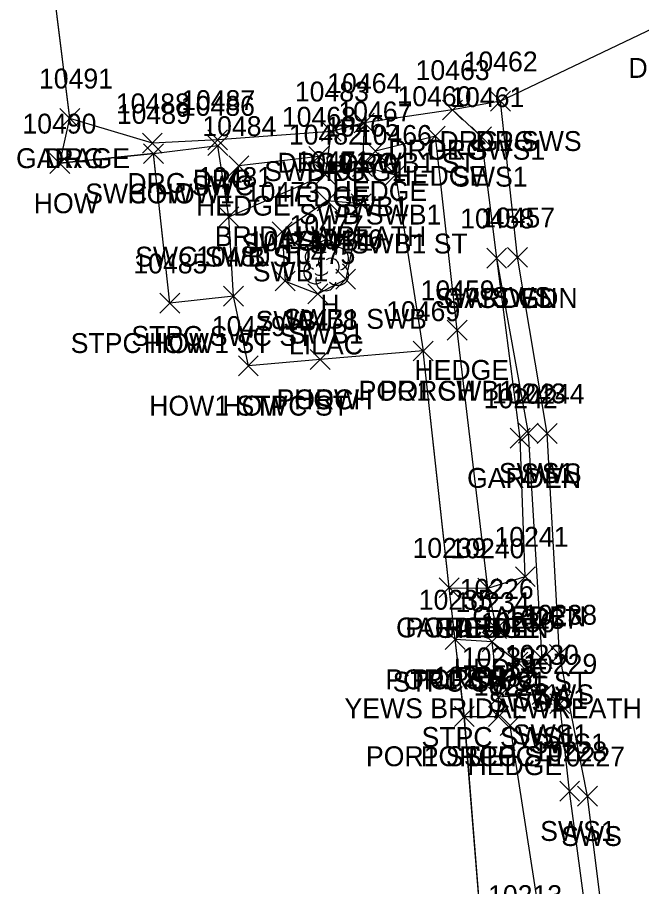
# Model space of a CAD drawing. Extents: x 1439173 to 1457902, y 641926 to 659889.
# Drawn here: x 1448008.9 to 1448071.6, y 647072 to 647159.4 of the extents above; entities that cross this region are included whole.
import ezdxf

# ---------------------------------------------------------------- set-up
doc = ezdxf.new("R2010")
doc.units = 0
for name, color, linetype in [('L_A', 7, 'Continuous'), ('L_C', 7, 'Continuous'), ('L_I', 7, 'Continuous'), ('L_TIC', 7, 'Continuous'), ('LAHR', 7, 'Continuous'), ('LAPB', 7, 'Continuous'), ('LBC', 7, 'Continuous'), ('LBF', 7, 'Continuous'), ('LSOGP', 7, 'Continuous'), ('LTD', 7, 'Continuous'), ('R_A', 7, 'Continuous'), ('R_I', 7, 'Continuous'), ('R_TIC', 7, 'Continuous'), ('RDG', 7, 'Continuous'), ('RSW', 7, 'Continuous')]:
    doc.layers.add(name, color=color, linetype=linetype)

msp = doc.modelspace()

# ---------------------------------------------------------------- linework, layer by layer
at = {"layer": 'L_TIC'}
for points in [[(1448013.179, 647148.261), (1448015.179, 647150.261)], [(1448015.179, 647148.261), (1448013.179, 647150.261)], [(1448049.889, 647146.489), (1448051.889, 647148.489)], [(1448051.889, 647146.489), (1448049.889, 647148.489)], [(1448021.577, 647144.714), (1448023.577, 647146.714)], [(1448023.577, 647144.714), (1448021.577, 647146.714)], [(1448043.863, 647144.96), (1448045.863, 647146.96)], [(1448045.863, 647144.96), (1448043.863, 647146.96)], [(1448012.169, 647143.733), (1448014.169, 647145.733)], [(1448014.169, 647143.733), (1448012.169, 647145.733)], [(1448038.196, 647144.421), (1448040.196, 647146.421)], [(1448040.196, 647144.421), (1448038.196, 647146.421)], [(1448030.152, 647143.483), (1448032.152, 647145.483)], [(1448032.152, 647143.483), (1448030.152, 647145.483)], [(1448056.05, 647134.203), (1448058.05, 647136.203)], [(1448058.05, 647134.203), (1448056.05, 647136.203)], [(1448029.619, 647130.393), (1448031.619, 647132.393)], [(1448031.619, 647130.393), (1448029.619, 647132.393)], [(1448023.226, 647129.677), (1448025.226, 647131.677)], [(1448025.226, 647129.677), (1448023.226, 647131.677)], [(1448023.226, 647129.677), (1448025.226, 647131.677)], [(1448025.226, 647129.677), (1448023.226, 647131.677)], [(1448052.086, 647126.978), (1448054.086, 647128.978)], [(1448054.086, 647126.978), (1448052.086, 647128.978)], [(1448048.672, 647124.884), (1448050.672, 647126.884)], [(1448050.672, 647124.884), (1448048.672, 647126.884)], [(1448038.316, 647124.018), (1448040.316, 647126.018)], [(1448040.316, 647124.018), (1448038.316, 647126.018)], [(1448038.316, 647124.018), (1448040.316, 647126.018)], [(1448040.316, 647124.018), (1448038.316, 647126.018)], [(1448031.11, 647123.383), (1448033.11, 647125.383)], [(1448033.11, 647123.383), (1448031.11, 647125.383)], [(1448031.11, 647123.383), (1448033.11, 647125.383)], [(1448033.11, 647123.383), (1448031.11, 647125.383)], [(1448058.408, 647116.12), (1448060.408, 647118.12)], [(1448060.408, 647116.12), (1448058.408, 647118.12)], [(1448058.928, 647102.198), (1448060.928, 647104.198)], [(1448060.928, 647102.198), (1448058.928, 647104.198)], [(1448051.276, 647101.085), (1448053.276, 647103.085)], [(1448053.276, 647101.085), (1448051.276, 647103.085)], [(1448051.276, 647101.085), (1448053.276, 647103.085)], [(1448053.276, 647101.085), (1448051.276, 647103.085)], [(1448055.161, 647101.039), (1448057.161, 647103.039)], [(1448057.161, 647101.039), (1448055.161, 647103.039)], [(1448055.161, 647101.039), (1448057.161, 647103.039)], [(1448057.161, 647101.039), (1448055.161, 647103.039)], [(1448056.052, 647096.965), (1448058.052, 647098.965)], [(1448058.052, 647096.965), (1448056.052, 647098.965)], [(1448051.89, 647095.873), (1448053.89, 647097.873)], [(1448053.89, 647095.873), (1448051.89, 647097.873)], [(1448051.89, 647095.873), (1448053.89, 647097.873)], [(1448053.89, 647095.873), (1448051.89, 647097.873)], [(1448055.584, 647095.637), (1448057.584, 647097.637)], [(1448057.584, 647095.637), (1448055.584, 647097.637)], [(1448056.221, 647090.08), (1448058.221, 647092.08)], [(1448058.221, 647090.08), (1448056.221, 647092.08)], [(1448052.801, 647088.143), (1448054.801, 647090.143)], [(1448054.801, 647088.143), (1448052.801, 647090.143)], [(1448052.801, 647088.143), (1448054.801, 647090.143)], [(1448054.801, 647088.143), (1448052.801, 647090.143)], [(1448056.245, 647088.144), (1448058.245, 647090.144)], [(1448058.245, 647088.144), (1448056.245, 647090.144)], [(1448057.416, 647087.246), (1448059.416, 647089.246)], [(1448059.416, 647087.246), (1448057.416, 647089.246)]]:
    msp.add_lwpolyline(points, dxfattribs=at)
at = {"layer": 'LAHR'}
for points in [[(1448057.052, 647097.965), (1448056.161, 647102.039), (1448053.086, 647127.978), (1448050.889, 647147.489), (1448044.863, 647145.96)], [(1448039.196, 647145.421), (1448031.152, 647144.483)], [(1448061.671, 647067.008), (1448058.416, 647088.246)]]:
    msp.add_lwpolyline(points, dxfattribs=at)
at = {"layer": 'LAPB'}
msp.add_lwpolyline([(1448052.276, 647102.085), (1448056.161, 647102.039), (1448059.928, 647103.198), (1448059.408, 647117.12), (1448057.05, 647135.203)], dxfattribs=at)
at = {"layer": 'LBC'}
for points in [[(1448014.179, 647149.261), (1448009.715, 647185.162)], [(1448024.226, 647130.677), (1448022.577, 647145.714), (1448013.169, 647144.733)], [(1448039.316, 647125.018), (1448032.11, 647124.383)]]:
    msp.add_lwpolyline(points, dxfattribs=at)
at = {"layer": 'LBF'}
for points in [[(1448032.11, 647124.383), (1448030.619, 647131.393), (1448024.226, 647130.677)], [(1448056.197, 647059.306), (1448053.801, 647089.143), (1448052.89, 647096.873), (1448052.276, 647102.085), (1448049.672, 647125.884), (1448039.316, 647125.018)], [(1448053.801, 647089.143), (1448057.245, 647089.144), (1448057.221, 647091.08), (1448056.584, 647096.637), (1448052.89, 647096.873)]]:
    msp.add_lwpolyline(points, dxfattribs=at)
at = {"layer": 'LSOGP'}
msp.add_lwpolyline([(1448086.053, 646966.315), (1448084.514, 646978.159), (1448078.511, 646978.351), (1448067.095, 647005.805), (1448061.796, 647017.627), (1448056.173, 647033.633), (1448056.194, 647059.316), (1448053.803, 647089.151), (1448052.891, 647096.882), (1448052.275, 647102.095), (1448049.672, 647125.897), (1448039.315, 647125.03), (1448032.108, 647124.392), (1448030.621, 647131.408), (1448024.227, 647130.692), (1448022.573, 647145.723), (1448013.167, 647144.744), (1448014.178, 647149.273), (1448009.714, 647185.174)], dxfattribs=at)
at = {"layer": 'LTD'}
msp.add_line((1448039.909, 647134.533), (1448039.909, 647134.533), dxfattribs=at)
msp.add_line((1448039.909, 647134.533), (1448039.909, 647134.533), dxfattribs=at)
msp.add_arc((1448039.956, 647135.967), 1.047, 335.52715, 180.95627, dxfattribs=at)
for centre, major_axis, ratio, start_param, end_param in [((1448039.117, 647135.2), (1.21, -0.512), 0.895232, 1.570796, 4.712389), ((1448040.951, 647135.117), (-1.141, -0.483), 0.949671, 1.570796, 4.712389), ((1448039.701, 647134.992), (-0.208, -0.792), 0.645439, 3.141593, 6.283185), ((1448040.409, 647134.367), (-0.5, 0.667), 0.989748, 3.141593, 6.283185), ((1448038.826, 647133.825), (0.584, -1.042), 0.959034, 3.141593, 6.283185), ((1448040.909, 647133.7), (-1.09, 0.792), 0.841452, 1.570796, 4.712389), ((1448039.451, 647133.783), (-0.625, -0.083), 0.423636, 0, 3.141593), ((1448039.91, 647133.033), (0.265, 1.061), 0.942809, 1.570796, 4.712389)]:
    msp.add_ellipse(centre, major_axis=major_axis, ratio=ratio, start_param=start_param, end_param=end_param, dxfattribs=at)
at = {"layer": 'R_TIC'}
for points in [[(1448056.442, 647149.983), (1448058.442, 647151.983)], [(1448058.442, 647149.983), (1448056.442, 647151.983)], [(1448056.442, 647149.983), (1448058.442, 647151.983)], [(1448058.442, 647149.983), (1448056.442, 647151.983)], [(1448051.623, 647149.109), (1448053.623, 647151.109)], [(1448053.623, 647149.109), (1448051.623, 647151.109)], [(1448051.623, 647149.109), (1448053.623, 647151.109)], [(1448053.623, 647149.109), (1448051.623, 647151.109)], [(1448013.179, 647148.261), (1448015.179, 647150.261)], [(1448015.179, 647148.261), (1448013.179, 647150.261)], [(1448042.749, 647147.801), (1448044.749, 647149.801)], [(1448044.749, 647147.801), (1448042.749, 647149.801)], [(1448042.749, 647147.801), (1448044.749, 647149.801)], [(1448044.749, 647147.801), (1448042.749, 647149.801)], [(1448039.446, 647146.96), (1448041.446, 647148.96)], [(1448041.446, 647146.96), (1448039.446, 647148.96)], [(1448039.446, 647146.96), (1448041.446, 647148.96)], [(1448041.446, 647146.96), (1448039.446, 647148.96)], [(1448054.535, 647146.4), (1448056.535, 647148.4)], [(1448056.535, 647146.4), (1448054.535, 647148.4)], [(1448021.467, 647145.77), (1448023.467, 647147.77)], [(1448023.467, 647145.77), (1448021.467, 647147.77)], [(1448028.027, 647146.098), (1448030.027, 647148.098)], [(1448030.027, 647146.098), (1448028.027, 647148.098)], [(1448028.053, 647145.519), (1448030.053, 647147.519)], [(1448030.053, 647145.519), (1448028.053, 647147.519)], [(1448021.577, 647144.714), (1448023.577, 647146.714)], [(1448023.577, 647144.714), (1448021.577, 647146.714)], [(1448042.584, 647143.432), (1448044.584, 647145.432)], [(1448044.584, 647143.432), (1448042.584, 647145.432)], [(1448038.845, 647142.627), (1448040.845, 647144.627)], [(1448040.845, 647142.627), (1448038.845, 647144.627)], [(1448045.877, 647142.594), (1448047.877, 647144.594)], [(1448047.877, 647142.594), (1448045.877, 647144.594)], [(1448039.035, 647139.962), (1448041.035, 647141.962)], [(1448041.035, 647139.962), (1448039.035, 647141.962)], [(1448042.432, 647139.682), (1448044.432, 647141.682)], [(1448044.432, 647139.682), (1448042.432, 647141.682)], [(1448042.432, 647139.682), (1448044.432, 647141.682)], [(1448044.432, 647139.682), (1448042.432, 647141.682)], [(1448029.148, 647138.362), (1448031.148, 647140.362)], [(1448031.148, 647138.362), (1448029.148, 647140.362)], [(1448029.148, 647138.362), (1448031.148, 647140.362)], [(1448031.148, 647138.362), (1448029.148, 647140.362)], [(1448034.514, 647136.874), (1448036.514, 647138.874)], [(1448036.514, 647136.874), (1448034.514, 647138.874)], [(1448056.05, 647134.203), (1448058.05, 647136.203)], [(1448058.05, 647134.203), (1448056.05, 647136.203)], [(1448058.146, 647134.299), (1448060.146, 647136.299)], [(1448060.146, 647134.299), (1448058.146, 647136.299)], [(1448034.804, 647131.916), (1448036.804, 647133.916)], [(1448036.804, 647131.916), (1448034.804, 647133.916)], [(1448040.887, 647132.11), (1448042.887, 647134.11)], [(1448042.887, 647132.11), (1448040.887, 647134.11)], [(1448040.887, 647132.11), (1448042.887, 647134.11)], [(1448042.887, 647132.11), (1448040.887, 647134.11)], [(1448038.084, 647130.623), (1448040.084, 647132.623)], [(1448040.084, 647130.623), (1448038.084, 647132.623)], [(1448029.619, 647130.393), (1448031.619, 647132.393)], [(1448031.619, 647130.393), (1448029.619, 647132.393)], [(1448048.672, 647124.884), (1448050.672, 647126.884)], [(1448050.672, 647124.884), (1448048.672, 647126.884)], [(1448059.232, 647116.617), (1448061.232, 647118.617)], [(1448061.232, 647116.617), (1448059.232, 647118.617)], [(1448061.114, 647116.578), (1448063.114, 647118.578)], [(1448063.114, 647116.578), (1448061.114, 647118.578)], [(1448055.584, 647095.637), (1448057.584, 647097.637)], [(1448057.584, 647095.637), (1448055.584, 647097.637)], [(1448060.611, 647093.952), (1448062.611, 647095.952)], [(1448062.611, 647093.952), (1448060.611, 647095.952)], [(1448062.361, 647094.366), (1448064.361, 647096.366)], [(1448064.361, 647094.366), (1448062.361, 647096.366)], [(1448058.189, 647093.609), (1448060.189, 647095.609)], [(1448060.189, 647093.609), (1448058.189, 647095.609)], [(1448056.221, 647090.08), (1448058.221, 647092.08)], [(1448058.221, 647090.08), (1448056.221, 647092.08)], [(1448060.626, 647090.34), (1448062.626, 647092.34)], [(1448062.626, 647090.34), (1448060.626, 647092.34)], [(1448062.394, 647089.427), (1448064.394, 647091.427)], [(1448064.394, 647089.427), (1448062.394, 647091.427)], [(1448063.381, 647080.63), (1448065.381, 647082.63)], [(1448065.381, 647080.63), (1448063.381, 647082.63)], [(1448065.169, 647080.121), (1448067.169, 647082.121)], [(1448067.169, 647080.121), (1448065.169, 647082.121)]]:
    msp.add_lwpolyline(points, dxfattribs=at)
at = {"layer": 'RDG'}
msp.add_lwpolyline([(1448145.856, 647185.047), (1448142.514, 647186.875), (1448130.402, 647190.219), (1448114.153, 647182.72), (1448094.039, 647168.513), (1448072.801, 647158.336), (1448057.442, 647150.983), (1448052.623, 647150.109), (1448043.749, 647148.801), (1448040.446, 647147.96), (1448029.027, 647147.098), (1448022.467, 647146.77), (1448014.179, 647149.261)], dxfattribs=at)
at = {"layer": 'RSW'}
for points in [[(1448061.848, 647044.662), (1448066.943, 647051.866), (1448069.059, 647058.061), (1448066.169, 647081.121), (1448063.361, 647095.366), (1448062.114, 647117.578), (1448059.146, 647135.299), (1448057.442, 647150.983)], [(1448056.584, 647096.637), (1448059.189, 647094.609), (1448061.611, 647094.952), (1448060.232, 647117.617), (1448057.05, 647135.203), (1448055.535, 647147.4), (1448052.623, 647150.109)], [(1448043.749, 647148.801), (1448043.584, 647144.432), (1448046.877, 647143.594), (1448049.672, 647125.884)], [(1448030.148, 647139.362), (1448039.845, 647143.627), (1448040.446, 647147.96)], [(1448030.619, 647131.393), (1448030.148, 647139.362), (1448029.053, 647146.519), (1448022.577, 647145.714)], [(1448043.432, 647140.682), (1448040.035, 647140.962), (1448035.514, 647137.874), (1448035.804, 647132.916), (1448039.084, 647131.623), (1448041.887, 647133.11)], [(1448043.432, 647140.682), (1448041.887, 647133.11)], [(1448060.913, 647045.687), (1448065.465, 647052.261), (1448067.513, 647058.152), (1448064.381, 647081.63), (1448063.394, 647090.427), (1448061.626, 647091.34), (1448057.221, 647091.08)]]:
    msp.add_lwpolyline(points, dxfattribs=at)

# ---------------------------------------------------------------- texts
at = {"layer": 'L_A'}
for s, p in [('GARAGE', (1448008.778, 647144.261)), ('HEDGE', (1448046.59, 647142.489)), ('HOW', (1448019.962, 647140.714)), ('HEDGE', (1448034.897, 647140.421)), ('HEDGE', (1448040.564, 647140.96)), ('HOW', (1448010.555, 647139.733)), ('HEDGE', (1448026.853, 647139.483)), ('GARDEN', (1448051.719, 647130.203)), ('H', (1448039.342, 647129.533)), ('STPC SWC ST', (1448020.359, 647126.393)), ('STPC HOW1 ST', (1448014.265, 647125.677)), ('HOW', (1448021.611, 647125.677)), ('HEDGE', (1448048.787, 647122.978)), ('PORCH', (1448045.294, 647120.884)), ('HOW1 STPC ST', (1448022.15, 647119.383)), ('HOW', (1448029.496, 647119.383)), ('PORCH', (1448034.938, 647120.018)), ('HOW', (1448036.702, 647120.018)), ('GARDEN', (1448054.078, 647112.12)), ('GARDEN', (1448054.597, 647098.198)), ('GARDEN', (1448046.945, 647097.085)), ('PORCH', (1448047.898, 647097.085)), ('GARDEN', (1448050.83, 647097.039)), ('HEDGE', (1448051.862, 647097.039)), ('HEDGE', (1448052.753, 647092.965)), ('POR1 STPC', (1448045.874, 647091.873)), ('STPC SWS1 ST', (1448046.608, 647091.637)), ('PORCH', (1448048.512, 647091.873)), ('STPC SWS1', (1448049.504, 647086.08)), ('POR1 STPC ST', (1448043.919, 647084.143)), ('PORCH', (1448049.423, 647084.143)), ('STPC', (1448053.757, 647084.144)), ('HEDGE', (1448054.116, 647083.246))]:
    msp.add_text(s, height=2, dxfattribs=at).set_placement(p)
at = {"layer": 'L_C'}
for s, p in [('BRIDALWREATH', (1448028.724, 647136.421)), ('LILAC', (1448036.185, 647125.533)), ('YEWS BRIDALWREATH', (1448041.761, 647088.965))]:
    msp.add_text(s, height=2, dxfattribs=at).set_placement(p)
at = {"layer": 'L_I'}
for s, p in [('10491', (1448011.077, 647152.261)), ('10460', (1448047.086, 647150.489)), ('10467', (1448041.147, 647148.96)), ('10489', (1448018.899, 647148.714)), ('10468', (1448035.48, 647148.421)), ('10490', (1448009.413, 647147.733)), ('10484', (1448027.483, 647147.483)), ('10458', (1448053.381, 647138.203)), ('10477', (1448036.24, 647137.533)), ('10480', (1448026.863, 647134.393)), ('10485', (1448020.556, 647133.677)), ('10485', (1448020.556, 647133.677)), ('10459', (1448049.409, 647130.978)), ('10469', (1448045.948, 647128.884)), ('10478', (1448035.647, 647128.018)), ('10478', (1448035.647, 647128.018)), ('10479', (1448028.433, 647127.383)), ('10479', (1448028.433, 647127.383)), ('10242', (1448055.739, 647120.12)), ('10241', (1448056.826, 647106.198)), ('10239', (1448048.599, 647105.085)), ('10239', (1448048.599, 647105.085)), ('10240', (1448052.405, 647105.039)), ('10240', (1448052.405, 647105.039)), ('10226', (1448053.328, 647100.965)), ('10235', (1448049.221, 647099.873)), ('10235', (1448049.221, 647099.873)), ('10234', (1448052.915, 647099.637)), ('10233', (1448053.551, 647094.08)), ('10231', (1448050.698, 647092.143)), ('10231', (1448050.698, 647092.143)), ('10232', (1448053.576, 647092.144)), ('10225', (1448054.746, 647091.246)), ('10213', (1448056.187, 647070.183))]:
    msp.add_text(s, height=2, dxfattribs=at).set_placement(p)
at = {"layer": 'R_A'}
for s, p in [('DRG', (1448070.289, 647153.336)), ('DRG1 SWS', (1448051.316, 647145.983)), ('DRG', (1448054.931, 647145.983)), ('DRG1 SWS1', (1448046.166, 647145.109)), ('DRG', (1448050.111, 647145.109)), ('DRG', (1448011.668, 647144.261)), ('DRG1 SWB1 ST', (1448035.032, 647143.801)), ('DRG', (1448041.237, 647143.801)), ('SWB DRG1', (1448033.706, 647142.96)), ('DRG', (1448037.934, 647142.96)), ('DRG', (1448026.515, 647142.098)), ('SWS1', (1448052.575, 647142.4)), ('DRG', (1448019.955, 647141.77)), ('SWC', (1448026.415, 647141.519)), ('SWC HOW1', (1448015.726, 647140.714)), ('SWB1', (1448040.624, 647139.432)), ('SWB', (1448037.207, 647138.627)), ('SWB1', (1448043.916, 647138.594)), ('SWB1', (1448037.075, 647135.962)), ('SWB ST SWB1 ST', (1448031.409, 647135.682)), ('SWB ST SWB1 ST', (1448031.409, 647135.682)), ('SWC SWB ST', (1448020.739, 647134.362)), ('SWC SWB ST', (1448020.739, 647134.362)), ('SWB1', (1448032.553, 647132.874)), ('SWS1 GDN', (1448050.916, 647130.203)), ('SWS', (1448056.516, 647130.299)), ('SWB1 SWB', (1448035.627, 647128.11)), ('SWB1 SWB', (1448035.627, 647128.11)), ('SWB1', (1448032.844, 647127.916)), ('STPC SWC ST', (1448020.359, 647126.393)), ('SWB1', (1448036.124, 647126.623)), ('POR1 SWB1', (1448043.184, 647120.884)), ('SWS1', (1448057.271, 647112.617)), ('SWS', (1448059.484, 647112.578)), ('STPC SWS1 ST', (1448046.608, 647091.637)), ('SWS', (1448060.731, 647090.366)), ('SWS1', (1448056.228, 647089.609)), ('SWS1', (1448058.651, 647089.952)), ('STPC SWS1', (1448049.504, 647086.08)), ('SWS1', (1448058.666, 647086.34)), ('SWS1', (1448060.434, 647085.427)), ('SWS1', (1448061.42, 647076.63)), ('SWS', (1448063.539, 647076.121))]:
    msp.add_text(s, height=2, dxfattribs=at).set_placement(p)
at = {"layer": 'R_I'}
for s, p in [('10462', (1448053.726, 647153.983)), ('10462', (1448053.726, 647153.983)), ('10463', (1448048.906, 647153.109)), ('10463', (1448048.906, 647153.109)), ('10491', (1448011.077, 647152.261)), ('10464', (1448040.032, 647151.801)), ('10464', (1448040.032, 647151.801)), ('10483', (1448036.777, 647150.96)), ('10483', (1448036.777, 647150.96)), ('10488', (1448018.797, 647149.77)), ('10487', (1448025.358, 647150.098)), ('10461', (1448052.386, 647150.4)), ('10486', (1448025.328, 647149.519)), ('10489', (1448018.899, 647148.714)), ('10465', (1448039.868, 647147.432)), ('10482', (1448036.176, 647146.627)), ('10466', (1448043.105, 647146.594)), ('10471', (1448036.933, 647143.962)), ('10470', (1448039.676, 647143.682)), ('10470', (1448039.676, 647143.682)), ('10481', (1448027.046, 647142.362)), ('10481', (1448027.046, 647142.362)), ('10473', (1448031.844, 647140.874)), ('10458', (1448053.381, 647138.203)), ('10457', (1448055.477, 647138.299)), ('10474', (1448032.135, 647135.916)), ('10476', (1448038.162, 647136.11)), ('10476', (1448038.162, 647136.11)), ('10480', (1448026.863, 647134.393)), ('10475', (1448035.415, 647134.623)), ('10469', (1448045.948, 647128.884)), ('10243', (1448056.563, 647120.617)), ('10244', (1448058.444, 647120.578)), ('10234', (1448052.915, 647099.637)), ('10238', (1448059.692, 647098.366)), ('10236', (1448055.465, 647097.609)), ('10237', (1448057.942, 647097.952)), ('10233', (1448053.551, 647094.08)), ('10230', (1448057.87, 647094.34)), ('10229', (1448059.717, 647093.427)), ('10228', (1448060.712, 647084.63)), ('10227', (1448062.5, 647084.121))]:
    msp.add_text(s, height=2, dxfattribs=at).set_placement(p)

doc.saveas('drawing.dxf')
